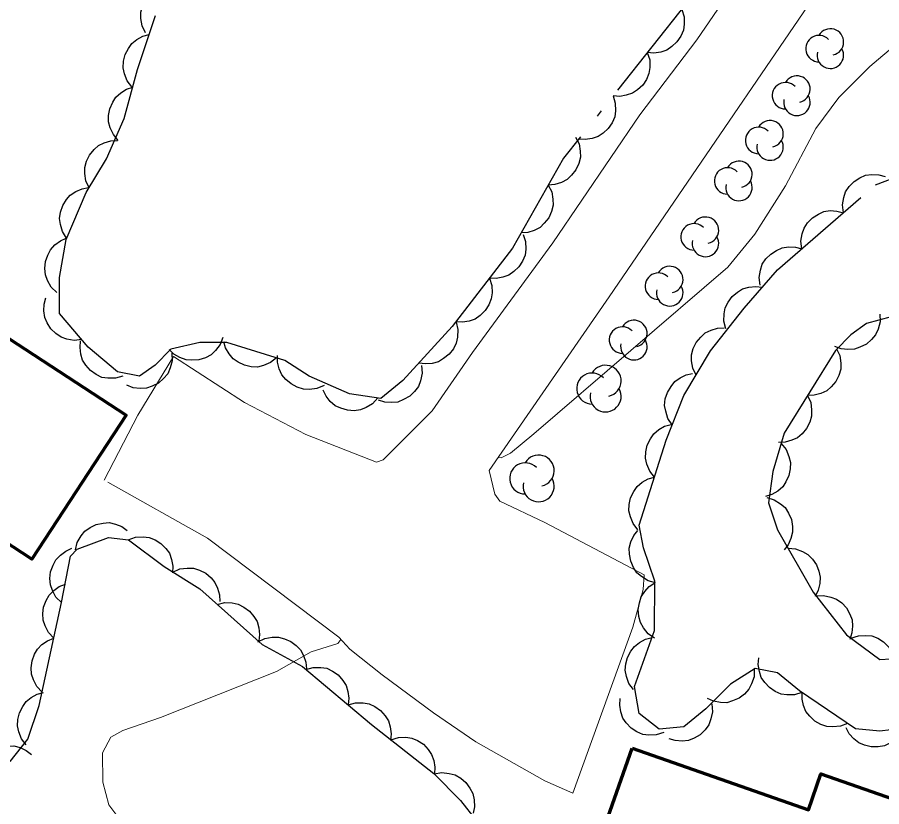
# Model space of a CAD drawing. Extents: x 386081 to 389416, y 5130568 to 5134082.
# Drawn here: x 388022.1 to 388069.08, y 5133151.41 to 5133194.31 of the extents above; entities that cross this region are included whole.
import ezdxf

# ---------------------------------------------------------------- set-up
doc = ezdxf.new("R2010")
doc.units = 0
doc.header["$LTSCALE"] = 1.2
doc.linetypes.add('DOT_DASHED', pattern=[7.7, 5, -1.2, 0.3, -1.2])
for name, color, linetype, lineweight in [('19', 7, 'Continuous', 13), ('2', 7, 'Continuous', 13), ('31', 7, 'Continuous', 70), ('44', 7, 'Continuous', 25)]:
    doc.layers.add(name, color=color, linetype=linetype, lineweight=lineweight)

msp = doc.modelspace()

# ---------------------------------------------------------------- linework, layer by layer
at = {"layer": '19'}
for points in [[(388026.82, 5133169.16), (388028.65, 5133172.69), (388030.59, 5133175.88), (388034.45, 5133173.38), (388037.78, 5133171.63), (388041.62, 5133170.13), (388041.98, 5133170.25), (388044.65, 5133172.93), (388046.84, 5133176.1), (388051.2, 5133182.06), (388055.93, 5133189.01), (388059.03, 5133193.09), (388060.6, 5133195.4), (388066.7, 5133203.7)], [(388027.02, 5133169.04), (388032.43, 5133166.01), (388039.57, 5133160.63), (388040.17, 5133159.97), (388041.93, 5133158.57), (388044.72, 5133156.51), (388047.02, 5133154.93), (388050.77, 5133152.82), (388052.29, 5133152.15), (388055.56, 5133161.16), (388056.11, 5133163.21), (388056.17, 5133164), (388050.78, 5133166.86), (388048.33, 5133168.02), (388048.06, 5133168.4), (388047.74, 5133169.68), (388054.27, 5133179.12), (388069.06, 5133200.8)]]:
    msp.add_lwpolyline(points, dxfattribs=at)
at = {"layer": '2'}
for points in [[(388048.23, 5133170.39), (388048.4, 5133170.37), (388048.91, 5133170.63), (388050.17, 5133171.68), (388060.71, 5133180.73), (388062.18, 5133182.53), (388063.86, 5133185.15), (388065.5, 5133188.26), (388066.75, 5133189.95), (388068.43, 5133191.63), (388071.48, 5133194.2), (388072.22, 5133194.29), (388072.95, 5133193.88), (388079.94, 5133184.62), (388081.14, 5133183.55), (388084.92, 5133179.74), (388086.21, 5133177.86), (388093.11, 5133168.49), (388094.3, 5133166.19), (388094.13, 5133165.62), (388093.43, 5133164.42), (388089.15, 5133157.59), (388085.29, 5133152.05), (388075.06, 5133137.95)], [(388062.79, 5133132.01), (388043.59, 5133139.67), (388039.33, 5133141.79), (388036.97, 5133143.3), (388034.29, 5133145.38), (388032.54, 5133146.34), (388031.36, 5133146.63), (388030.24, 5133146.53), (388029, 5133146.76), (388028.28, 5133147.41), (388028.07, 5133148.01), (388028.05, 5133149.09), (388027.61, 5133150.78), (388027.08, 5133151.51), (388026.75, 5133152.74), (388026.73, 5133154.33), (388027.18, 5133155.18), (388027.84, 5133155.55), (388029.88, 5133156.26), (388036.18, 5133158.75), (388038.07, 5133159.83), (388039.52, 5133160.28), (388039.69, 5133160.49)]]:
    msp.add_lwpolyline(points, dxfattribs=at)
at = {"layer": '31'}
for points in [[(388013.33, 5133171.11), (388018.44, 5133178.94), (388028.01, 5133172.68), (388022.89, 5133164.86)], [(388055.51, 5133154.59), (388065.1, 5133151.24), (388065.78, 5133153.2), (388073.26, 5133150.58), (388070.41, 5133142.41), (388065.08, 5133144.26), (388064.14, 5133141.59), (388052.4, 5133145.71)]]:
    msp.add_lwpolyline(points, close=True, dxfattribs=at)
at = {"layer": '44'}
for points in [[(388029.06, 5133193.47), (388028.88, 5133193.85), (388028.82, 5133194.25), (388028.81, 5133194.58), (388028.91, 5133194.92), (388029.07, 5133195.26), (388029.31, 5133195.55), (388029.54, 5133195.78), (388029.86, 5133195.93), (388030.22, 5133196.04), (388030.57, 5133196.07)], [(388058.21, 5133194.74), (388058.34, 5133194.34), (388058.34, 5133193.93), (388058.3, 5133193.6), (388058.16, 5133193.28), (388057.95, 5133192.97), (388057.67, 5133192.72), (388057.41, 5133192.53), (388057.07, 5133192.42), (388056.7, 5133192.36), (388056.34, 5133192.39)], [(388028.33, 5133190.53), (388028.07, 5133190.86), (388027.93, 5133191.24), (388027.85, 5133191.57), (388027.87, 5133191.92), (388027.96, 5133192.28), (388028.14, 5133192.62), (388028.32, 5133192.89), (388028.6, 5133193.1), (388028.92, 5133193.28), (388029.27, 5133193.38)], [(388056.34, 5133192.39), (388056.47, 5133191.99), (388056.47, 5133191.58), (388056.43, 5133191.25), (388056.29, 5133190.93), (388056.09, 5133190.62), (388055.8, 5133190.37), (388055.54, 5133190.18), (388055.2, 5133190.07), (388054.84, 5133190.01), (388054.48, 5133190.04)], [(388027.59, 5133187.62), (388027.32, 5133187.94), (388027.15, 5133188.31), (388027.06, 5133188.63), (388027.06, 5133188.98), (388027.13, 5133189.34), (388027.29, 5133189.69), (388027.46, 5133189.97), (388027.72, 5133190.21), (388028.04, 5133190.4), (388028.38, 5133190.52)], [(388054.48, 5133190.04), (388054.6, 5133189.64), (388054.61, 5133189.23), (388054.57, 5133188.9), (388054.43, 5133188.58), (388054.22, 5133188.27), (388053.94, 5133188.02), (388053.67, 5133187.83), (388053.34, 5133187.72), (388052.97, 5133187.66), (388052.61, 5133187.69)], [(388026.01, 5133185.04), (388025.83, 5133185.42), (388025.77, 5133185.82), (388025.77, 5133186.15), (388025.86, 5133186.49), (388026.02, 5133186.82), (388026.27, 5133187.12), (388026.51, 5133187.34), (388026.83, 5133187.49), (388027.18, 5133187.6), (388027.54, 5133187.62)], [(388052.44, 5133187.8), (388052.63, 5133187.43), (388052.7, 5133187.03), (388052.71, 5133186.7), (388052.62, 5133186.36), (388052.46, 5133186.02), (388052.22, 5133185.72), (388051.99, 5133185.49), (388051.67, 5133185.33), (388051.32, 5133185.22), (388050.96, 5133185.19)], [(388067, 5133183.69), (388066.95, 5133184.11), (388067.02, 5133184.51), (388067.12, 5133184.82), (388067.32, 5133185.11), (388067.58, 5133185.38), (388067.9, 5133185.58), (388068.2, 5133185.72), (388068.55, 5133185.76), (388068.92, 5133185.75), (388069.27, 5133185.66)], [(388024.78, 5133182.31), (388024.56, 5133182.66), (388024.45, 5133183.05), (388024.4, 5133183.38), (388024.45, 5133183.72), (388024.57, 5133184.08), (388024.78, 5133184.4), (388024.98, 5133184.65), (388025.28, 5133184.84), (388025.62, 5133184.99), (388025.97, 5133185.06)], [(388050.96, 5133185.19), (388051.15, 5133184.82), (388051.21, 5133184.42), (388051.22, 5133184.09), (388051.13, 5133183.75), (388050.98, 5133183.41), (388050.74, 5133183.12), (388050.51, 5133182.89), (388050.19, 5133182.73), (388049.84, 5133182.61), (388049.48, 5133182.59)], [(388064.74, 5133181.72), (388064.69, 5133182.14), (388064.76, 5133182.54), (388064.86, 5133182.85), (388065.05, 5133183.14), (388065.31, 5133183.41), (388065.64, 5133183.61), (388065.93, 5133183.75), (388066.28, 5133183.8), (388066.65, 5133183.78), (388067, 5133183.69)], [(388049.59, 5133182.51), (388049.72, 5133182.12), (388049.73, 5133181.71), (388049.7, 5133181.38), (388049.56, 5133181.06), (388049.36, 5133180.75), (388049.08, 5133180.49), (388048.82, 5133180.29), (388048.48, 5133180.18), (388048.12, 5133180.11), (388047.76, 5133180.14)], [(388024.25, 5133179.36), (388023.95, 5133179.65), (388023.75, 5133180), (388023.63, 5133180.31), (388023.6, 5133180.66), (388023.63, 5133181.03), (388023.76, 5133181.39), (388023.9, 5133181.68), (388024.14, 5133181.94), (388024.44, 5133182.16), (388024.76, 5133182.31)], [(388062.47, 5133179.76), (388062.42, 5133180.17), (388062.49, 5133180.57), (388062.59, 5133180.89), (388062.79, 5133181.18), (388063.05, 5133181.44), (388063.37, 5133181.64), (388063.67, 5133181.78), (388064.02, 5133181.83), (388064.39, 5133181.82), (388064.74, 5133181.72)], [(388047.76, 5133180.14), (388047.89, 5133179.74), (388047.9, 5133179.33), (388047.86, 5133179), (388047.73, 5133178.68), (388047.53, 5133178.37), (388047.25, 5133178.11), (388046.99, 5133177.91), (388046.65, 5133177.8), (388046.29, 5133177.74), (388045.93, 5133177.76)], [(388060.61, 5133177.38), (388060.5, 5133177.79), (388060.52, 5133178.19), (388060.58, 5133178.52), (388060.73, 5133178.83), (388060.95, 5133179.13), (388061.25, 5133179.37), (388061.52, 5133179.55), (388061.86, 5133179.64), (388062.23, 5133179.68), (388062.59, 5133179.64)], [(388025.6, 5133176.79), (388025.19, 5133176.75), (388024.79, 5133176.82), (388024.48, 5133176.92), (388024.19, 5133177.12), (388023.92, 5133177.38), (388023.72, 5133177.71), (388023.59, 5133178), (388023.54, 5133178.35), (388023.56, 5133178.72), (388023.65, 5133179.07)], [(388068.97, 5133178.17), (388068.99, 5133177.76), (388068.88, 5133177.36), (388068.75, 5133177.06), (388068.53, 5133176.79), (388068.25, 5133176.55), (388067.9, 5133176.38), (388067.6, 5133176.27), (388067.24, 5133176.25), (388066.88, 5133176.3), (388066.54, 5133176.42)], [(388045.95, 5133177.74), (388046.05, 5133177.34), (388046.02, 5133176.93), (388045.96, 5133176.6), (388045.8, 5133176.29), (388045.57, 5133176), (388045.27, 5133175.76), (388045, 5133175.59), (388044.65, 5133175.5), (388044.29, 5133175.47), (388043.93, 5133175.52)], [(388058.99, 5133174.86), (388058.81, 5133175.24), (388058.75, 5133175.64), (388058.75, 5133175.97), (388058.84, 5133176.31), (388059, 5133176.64), (388059.25, 5133176.93), (388059.49, 5133177.16), (388059.81, 5133177.31), (388060.16, 5133177.41), (388060.52, 5133177.43)], [(388033.28, 5133176.91), (388033.12, 5133176.52), (388032.87, 5133176.2), (388032.64, 5133175.97), (388032.33, 5133175.81), (388031.97, 5133175.7), (388031.59, 5133175.68), (388031.27, 5133175.69), (388030.94, 5133175.82), (388030.61, 5133176), (388030.35, 5133176.25)], [(388027.84, 5133174.8), (388027.44, 5133174.69), (388027.03, 5133174.69), (388026.7, 5133174.74), (388026.38, 5133174.89), (388026.08, 5133175.11), (388025.83, 5133175.4), (388025.65, 5133175.67), (388025.55, 5133176.01), (388025.51, 5133176.37), (388025.54, 5133176.73)], [(388036.18, 5133175.8), (388035.86, 5133175.54), (388035.48, 5133175.39), (388035.16, 5133175.3), (388034.81, 5133175.32), (388034.45, 5133175.4), (388034.11, 5133175.57), (388033.83, 5133175.74), (388033.61, 5133176.02), (388033.42, 5133176.34), (388033.32, 5133176.68)], [(388066.63, 5133176.3), (388066.8, 5133175.92), (388066.86, 5133175.52), (388066.85, 5133175.19), (388066.75, 5133174.85), (388066.58, 5133174.52), (388066.33, 5133174.23), (388066.09, 5133174.01), (388065.77, 5133173.87), (388065.41, 5133173.77), (388065.05, 5133173.75)], [(388030.5, 5133176.06), (388030.51, 5133175.64), (388030.4, 5133175.25), (388030.28, 5133174.94), (388030.05, 5133174.67), (388029.77, 5133174.43), (388029.43, 5133174.26), (388029.12, 5133174.15), (388028.77, 5133174.14), (388028.4, 5133174.18), (388028.06, 5133174.31)], [(388038.77, 5133174.3), (388038.38, 5133174.14), (388037.98, 5133174.09), (388037.65, 5133174.1), (388037.31, 5133174.2), (388036.99, 5133174.38), (388036.7, 5133174.63), (388036.48, 5133174.88), (388036.34, 5133175.2), (388036.25, 5133175.56), (388036.24, 5133175.92)], [(388044.07, 5133175.38), (388044.1, 5133174.96), (388044.01, 5133174.56), (388043.9, 5133174.25), (388043.69, 5133173.97), (388043.43, 5133173.71), (388043.09, 5133173.53), (388042.79, 5133173.4), (388042.44, 5133173.37), (388042.07, 5133173.39), (388041.73, 5133173.5)], [(388057.69, 5133172.16), (388057.46, 5133172.51), (388057.34, 5133172.9), (388057.28, 5133173.22), (388057.32, 5133173.57), (388057.43, 5133173.92), (388057.63, 5133174.25), (388057.83, 5133174.51), (388058.12, 5133174.71), (388058.45, 5133174.87), (388058.8, 5133174.95)], [(388041.69, 5133173.62), (388041.41, 5133173.31), (388041.06, 5133173.1), (388040.76, 5133172.97), (388040.41, 5133172.93), (388040.04, 5133172.95), (388039.68, 5133173.07), (388039.38, 5133173.2), (388039.11, 5133173.43), (388038.88, 5133173.72), (388038.72, 5133174.04)], [(388065.05, 5133173.75), (388065.22, 5133173.37), (388065.27, 5133172.97), (388065.27, 5133172.64), (388065.17, 5133172.3), (388065, 5133171.97), (388064.75, 5133171.68), (388064.51, 5133171.46), (388064.19, 5133171.32), (388063.83, 5133171.22), (388063.47, 5133171.2)], [(388056.73, 5133169.32), (388056.47, 5133169.65), (388056.32, 5133170.03), (388056.24, 5133170.35), (388056.26, 5133170.7), (388056.34, 5133171.06), (388056.51, 5133171.4), (388056.69, 5133171.68), (388056.96, 5133171.9), (388057.28, 5133172.08), (388057.63, 5133172.18)], [(388063.61, 5133171.14), (388063.88, 5133170.82), (388064.04, 5133170.44), (388064.12, 5133170.12), (388064.11, 5133169.77), (388064.04, 5133169.41), (388063.87, 5133169.06), (388063.7, 5133168.79), (388063.43, 5133168.56), (388063.11, 5133168.37), (388062.77, 5133168.26)], [(388055.82, 5133166.46), (388055.57, 5133166.79), (388055.42, 5133167.17), (388055.34, 5133167.49), (388055.35, 5133167.84), (388055.43, 5133168.2), (388055.61, 5133168.54), (388055.79, 5133168.81), (388056.06, 5133169.04), (388056.38, 5133169.22), (388056.73, 5133169.32)], [(388062.84, 5133168.21), (388063.24, 5133168.09), (388063.58, 5133167.87), (388063.83, 5133167.66), (388064.02, 5133167.36), (388064.17, 5133167.02), (388064.23, 5133166.64), (388064.24, 5133166.32), (388064.15, 5133165.98), (388063.99, 5133165.64), (388063.77, 5133165.36)], [(388025.26, 5133165.37), (388025.36, 5133165.77), (388025.57, 5133166.12), (388025.77, 5133166.38), (388026.06, 5133166.59), (388026.39, 5133166.75), (388026.76, 5133166.82), (388027.09, 5133166.85), (388027.43, 5133166.77), (388027.78, 5133166.63), (388028.07, 5133166.42)], [(388056.78, 5133163.58), (388056.38, 5133163.69), (388056.03, 5133163.91), (388055.78, 5133164.12), (388055.59, 5133164.41), (388055.44, 5133164.75), (388055.38, 5133165.13), (388055.36, 5133165.46), (388055.45, 5133165.8), (388055.61, 5133166.14), (388055.82, 5133166.42)], [(388028.13, 5133165.92), (388028.53, 5133166.06), (388028.94, 5133166.07), (388029.27, 5133166.04), (388029.59, 5133165.91), (388029.9, 5133165.71), (388030.17, 5133165.44), (388030.37, 5133165.18), (388030.48, 5133164.84), (388030.55, 5133164.48), (388030.53, 5133164.12)], [(388024.5, 5133162.5), (388024.2, 5133162.8), (388024.01, 5133163.15), (388023.9, 5133163.46), (388023.87, 5133163.81), (388023.91, 5133164.18), (388024.05, 5133164.54), (388024.19, 5133164.83), (388024.44, 5133165.08), (388024.74, 5133165.3), (388025.07, 5133165.45)], [(388063.99, 5133165.45), (388064.4, 5133165.42), (388064.78, 5133165.27), (388065.07, 5133165.11), (388065.32, 5133164.86), (388065.53, 5133164.56), (388065.66, 5133164.2), (388065.74, 5133163.88), (388065.72, 5133163.53), (388065.63, 5133163.17), (388065.47, 5133162.84)], [(388030.56, 5133164.16), (388030.94, 5133164.33), (388031.34, 5133164.38), (388031.68, 5133164.37), (388032.01, 5133164.27), (388032.34, 5133164.1), (388032.63, 5133163.84), (388032.84, 5133163.6), (388032.99, 5133163.28), (388033.09, 5133162.92), (388033.1, 5133162.56)], [(388024.08, 5133160.57), (388023.79, 5133160.87), (388023.61, 5133161.23), (388023.5, 5133161.54), (388023.49, 5133161.9), (388023.53, 5133162.26), (388023.67, 5133162.62), (388023.83, 5133162.91), (388024.08, 5133163.15), (388024.38, 5133163.37), (388024.72, 5133163.5)], [(388056.74, 5133160.57), (388056.39, 5133160.81), (388056.14, 5133161.13), (388055.97, 5133161.41), (388055.88, 5133161.75), (388055.85, 5133162.12), (388055.91, 5133162.49), (388056, 5133162.81), (388056.2, 5133163.1), (388056.45, 5133163.37), (388056.75, 5133163.57)], [(388065.5, 5133162.86), (388065.92, 5133162.89), (388066.32, 5133162.8), (388066.63, 5133162.69), (388066.91, 5133162.48), (388067.16, 5133162.21), (388067.34, 5133161.87), (388067.47, 5133161.57), (388067.49, 5133161.22), (388067.46, 5133160.85), (388067.35, 5133160.5)], [(388032.97, 5133162.39), (388033.38, 5133162.5), (388033.78, 5133162.48), (388034.11, 5133162.42), (388034.42, 5133162.26), (388034.72, 5133162.04), (388034.96, 5133161.74), (388035.14, 5133161.47), (388035.23, 5133161.13), (388035.26, 5133160.76), (388035.22, 5133160.4)], [(388023.45, 5133157.63), (388023.16, 5133157.94), (388022.98, 5133158.3), (388022.87, 5133158.61), (388022.85, 5133158.96), (388022.9, 5133159.33), (388023.04, 5133159.69), (388023.19, 5133159.97), (388023.44, 5133160.22), (388023.75, 5133160.43), (388024.08, 5133160.57)], [(388035.18, 5133160.36), (388035.56, 5133160.55), (388035.96, 5133160.62), (388036.29, 5133160.63), (388036.63, 5133160.54), (388036.96, 5133160.39), (388037.26, 5133160.16), (388037.5, 5133159.93), (388037.66, 5133159.62), (388037.78, 5133159.26), (388037.81, 5133158.9)], [(388055.59, 5133157.77), (388055.34, 5133158.11), (388055.21, 5133158.49), (388055.14, 5133158.82), (388055.17, 5133159.17), (388055.27, 5133159.52), (388055.45, 5133159.86), (388055.64, 5133160.12), (388055.92, 5133160.34), (388056.25, 5133160.51), (388056.6, 5133160.6)], [(388067.41, 5133160.56), (388067.81, 5133160.7), (388068.21, 5133160.72), (388068.54, 5133160.69), (388068.87, 5133160.57), (388069.18, 5133160.37), (388069.45, 5133160.1), (388069.65, 5133159.84), (388069.77, 5133159.51), (388069.84, 5133159.15), (388069.83, 5133158.79)], [(388064.74, 5133157.61), (388064.34, 5133157.49), (388063.93, 5133157.49), (388063.61, 5133157.53), (388063.29, 5133157.67), (388062.98, 5133157.88), (388062.72, 5133158.16), (388062.53, 5133158.43), (388062.43, 5133158.76), (388062.37, 5133159.13), (388062.4, 5133159.49)], [(388037.78, 5133158.87), (388038.18, 5133158.98), (388038.59, 5133158.98), (388038.92, 5133158.93), (388039.24, 5133158.78), (388039.54, 5133158.57), (388039.79, 5133158.27), (388039.97, 5133158), (388040.07, 5133157.67), (388040.12, 5133157.3), (388040.08, 5133156.94)], [(388062.15, 5133158.89), (388062.14, 5133158.47), (388062.01, 5133158.08), (388061.86, 5133157.79), (388061.62, 5133157.53), (388061.33, 5133157.31), (388060.97, 5133157.16), (388060.66, 5133157.06), (388060.31, 5133157.07), (388059.94, 5133157.14), (388059.61, 5133157.28)], [(388022.58, 5133154.77), (388022.32, 5133155.1), (388022.18, 5133155.48), (388022.11, 5133155.8), (388022.13, 5133156.15), (388022.22, 5133156.51), (388022.4, 5133156.85), (388022.58, 5133157.12), (388022.86, 5133157.34), (388023.18, 5133157.52), (388023.53, 5133157.61)], [(388067.22, 5133155.93), (388066.84, 5133155.78), (388066.43, 5133155.74), (388066.1, 5133155.76), (388065.77, 5133155.88), (388065.45, 5133156.06), (388065.17, 5133156.33), (388064.96, 5133156.58), (388064.83, 5133156.9), (388064.75, 5133157.26), (388064.75, 5133157.62)], [(388040.08, 5133156.94), (388040.48, 5133157.06), (388040.89, 5133157.05), (388041.22, 5133157), (388041.54, 5133156.85), (388041.84, 5133156.64), (388042.09, 5133156.35), (388042.27, 5133156.08), (388042.37, 5133155.74), (388042.42, 5133155.37), (388042.38, 5133155.01)], [(388057.23, 5133155.44), (388056.83, 5133155.31), (388056.43, 5133155.3), (388056.1, 5133155.34), (388055.77, 5133155.48), (388055.46, 5133155.68), (388055.2, 5133155.96), (388055.01, 5133156.22), (388054.9, 5133156.56), (388054.84, 5133156.92), (388054.86, 5133157.28)], [(388059.85, 5133156.99), (388059.89, 5133156.57), (388059.8, 5133156.18), (388059.69, 5133155.86), (388059.48, 5133155.58), (388059.22, 5133155.32), (388058.88, 5133155.14), (388058.58, 5133155.01), (388058.23, 5133154.97), (388057.86, 5133155), (388057.52, 5133155.1)], [(388070.12, 5133155.42), (388069.86, 5133155.09), (388069.52, 5133154.87), (388069.23, 5133154.72), (388068.88, 5133154.66), (388068.51, 5133154.66), (388068.14, 5133154.76), (388067.83, 5133154.88), (388067.56, 5133155.1), (388067.31, 5133155.37), (388067.14, 5133155.69)], [(388042.41, 5133155.05), (388042.81, 5133155.17), (388043.21, 5133155.18), (388043.54, 5133155.14), (388043.86, 5133155), (388044.17, 5133154.8), (388044.43, 5133154.51), (388044.62, 5133154.25), (388044.73, 5133153.92), (388044.79, 5133153.55), (388044.77, 5133153.19)], [(388020.03, 5133153.3), (388020.15, 5133153.7), (388020.36, 5133154.04), (388020.58, 5133154.3), (388020.87, 5133154.49), (388021.21, 5133154.64), (388021.59, 5133154.7), (388021.91, 5133154.71), (388022.25, 5133154.62), (388022.59, 5133154.47), (388022.88, 5133154.25)], [(388044.76, 5133153.19), (388045.17, 5133153.26), (388045.58, 5133153.22), (388045.9, 5133153.14), (388046.2, 5133152.96), (388046.48, 5133152.73), (388046.7, 5133152.41), (388046.86, 5133152.13), (388046.93, 5133151.78), (388046.95, 5133151.41), (388046.88, 5133151.06)]]:
    msp.add_lwpolyline(points, dxfattribs=at)
at = {"layer": '44', "linetype": 'DOT_DASHED'}
for points in [[(388058.46, 5133195.05), (388051.79, 5133186.65), (388049.01, 5133181.76), (388045.73, 5133177.5), (388043.06, 5133174.57), (388041.85, 5133173.6), (388040.15, 5133173.84), (388037.97, 5133174.81), (388036.64, 5133175.66), (388033.48, 5133176.63), (388032.03, 5133176.63), (388030.45, 5133176.27), (388029.6, 5133175.41), (388028.75, 5133174.8), (388027.54, 5133175.05), (388025.96, 5133176.38), (388024.39, 5133178.21), (388024.39, 5133180.16), (388024.75, 5133182.23), (388025.85, 5133184.78), (388026.94, 5133186.61), (388027.91, 5133188.8), (388028.64, 5133191.48), (388029.61, 5133194.41)], [(388071.16, 5133155.77), (388068.98, 5133155.52), (388067.65, 5133155.64), (388064.62, 5133157.71), (388063.41, 5133158.68), (388062.2, 5133158.92), (388060.86, 5133158.07), (388059.53, 5133156.73), (388058.32, 5133155.75), (388056.98, 5133155.63), (388055.89, 5133156.48), (388055.65, 5133157.94), (388056.74, 5133160.98), (388056.75, 5133163.66), (388056.14, 5133165.48), (388055.9, 5133166.7), (388057.36, 5133171.33), (388058.33, 5133173.76), (388059.78, 5133176.19), (388061.6, 5133178.51), (388063.42, 5133180.58), (388068.75, 5133185.21), (388070.69, 5133185.94)], [(388069.6, 5133178.03), (388068.26, 5133177.66), (388067.41, 5133177.05), (388066.57, 5133176.2), (388063.78, 5133171.7), (388063.17, 5133169.63), (388062.93, 5133167.92), (388063.41, 5133166.46), (388065.35, 5133163.06), (388067.16, 5133160.75), (388068.98, 5133159.41), (388071.28, 5133159.54)], [(388021.71, 5133153.86), (388022.68, 5133155.07), (388023.29, 5133156.9), (388024.5, 5133162.5), (388024.99, 5133165.03), (388025.35, 5133165.4), (388027.05, 5133166.04), (388028.14, 5133165.92), (388030.08, 5133164.46), (388032.02, 5133163.24), (388035.41, 5133160.23), (388037.6, 5133159.02), (388041.35, 5133155.88), (388044.74, 5133153.21), (388046.19, 5133151.75), (388047.04, 5133150.66)]]:
    msp.add_lwpolyline(points, dxfattribs=at)
at = {"layer": '44'}
for centre, radius, start, end in [((388066.291, 5133192.966), 0.72, 282.2692, 149.7263), ((388065.672, 5133192.606), 0.72, 44.1154, 269.804), ((388066.291, 5133192.247), 0.72, 166.9369, 29.6212), ((388064.471, 5133190.406), 0.72, 282.2692, 149.7263), ((388063.852, 5133190.046), 0.72, 44.1154, 269.804), ((388064.471, 5133189.687), 0.72, 166.9369, 29.6212), ((388063.011, 5133187.976), 0.72, 282.2692, 149.7263), ((388062.392, 5133187.616), 0.72, 44.1154, 269.804), ((388063.011, 5133187.257), 0.72, 166.9369, 29.6212), ((388061.321, 5133185.776), 0.72, 282.2692, 149.7263), ((388060.702, 5133185.416), 0.72, 44.1154, 269.804), ((388061.321, 5133185.057), 0.72, 166.9369, 29.6212), ((388059.501, 5133182.736), 0.72, 282.2692, 149.7263), ((388058.882, 5133182.376), 0.72, 44.1154, 269.804), ((388059.501, 5133182.017), 0.72, 166.9369, 29.6212), ((388057.561, 5133180.056), 0.72, 282.2692, 149.7263), ((388056.942, 5133179.696), 0.72, 44.1154, 269.804), ((388057.561, 5133179.337), 0.72, 166.9369, 29.6212), ((388055.611, 5133177.126), 0.72, 282.2692, 149.7263), ((388054.992, 5133176.766), 0.72, 44.1154, 269.804), ((388055.611, 5133176.407), 0.72, 166.9369, 29.6212), ((388054.073, 5133174.552), 0.846, 282.2692, 149.7263), ((388053.346, 5133174.129), 0.846, 44.1154, 269.804), ((388054.073, 5133173.706), 0.846, 166.9369, 29.6212), ((388050.433, 5133169.672), 0.846, 282.2692, 149.7263), ((388049.706, 5133169.249), 0.846, 44.1154, 269.804), ((388050.433, 5133168.826), 0.846, 166.9369, 29.6212)]:
    msp.add_arc(centre, radius, start, end, dxfattribs=at)

doc.saveas('drawing.dxf')
